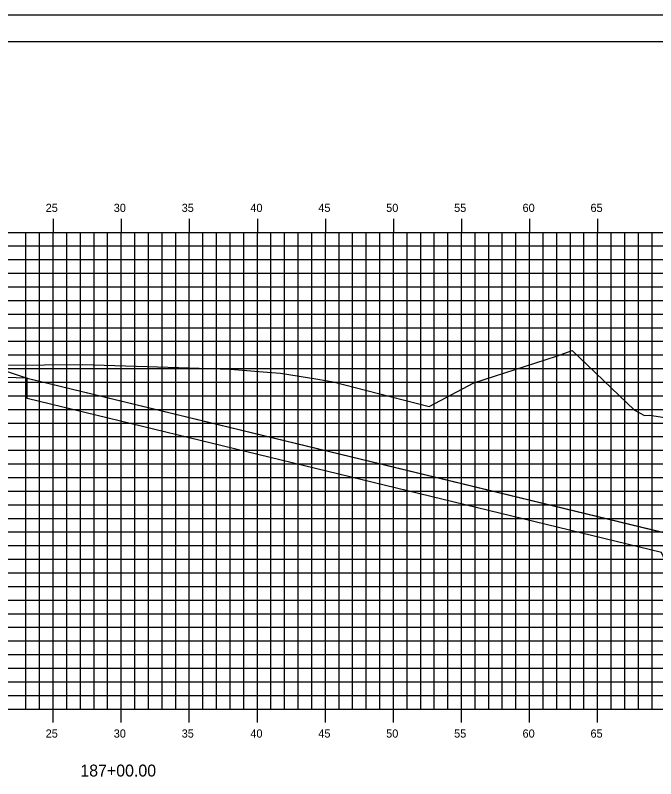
# Model space of a CAD drawing. Extents: x 850598 to 870284, y 366541 to 366651.
# Drawn here: x 860873.9 to 860921, y 366595.1 to 366651.2 of the extents above; entities that cross this region are included whole.
import ezdxf

# ---------------------------------------------------------------- set-up
doc = ezdxf.new("R2010")
doc.units = 0
for name, color, linetype in [('BORDER', 7, 'Continuous'), ('D_Drainage_RipRap', 7, 'Continuous'), ('D_Roadway_Centerline', 7, 'Continuous'), ('D_Roadway_SlopeLines', 7, 'Continuous'), ('D_Roadway_SubGrade', 7, 'Continuous'), ('H_V ANNOTATION', 7, 'Continuous'), ('MAJOR', 7, 'Continuous'), ('MINOR', 7, 'Continuous'), ('PLOT BOUNDARY', 7, 'Continuous'), ('S_Roadway_Centerline', 7, 'Continuous')]:
    doc.layers.add(name, color=color, linetype=linetype)

msp = doc.modelspace()

# ---------------------------------------------------------------- linework, layer by layer
at = {"layer": 'BORDER'}
msp.add_line((860966.698, 366649.225), (860806.698, 366649.225), dxfattribs=at)
at = {"layer": 'D_Drainage_RipRap'}
msp.add_lwpolyline([(860921.405, 366613.225), (860936.317, 366609.614), (860946.179, 366607.225), (860943.179, 366604.225), (860940.179, 366604.225), (860937.179, 366606.164), (860922.267, 366609.775), (860921.405, 366611.725), (860874.777, 366623.018), (860874.777, 366624.518)], close=True, dxfattribs=at)
at = {"layer": 'D_Roadway_Centerline'}
msp.add_lwpolyline([(860821.235, 366624.395), (860822.235, 366624.354), (860823.235, 366624.182), (860824.235, 366623.879), (860825.235, 366623.445), (860826.698, 366622.713), (860830.5, 366623.98), (860836.698, 366626.046), (860840.698, 366626.286), (860851.698, 366626.616), (860862.698, 366626.88), (860866.698, 366626.656), (860868.698, 366626.544), (860874.777, 366624.518), (860921.405, 366613.225), (860936.317, 366609.614), (860946.179, 366607.225), (860950.179, 366607.225)], dxfattribs=at)
at = {"layer": 'D_Roadway_SlopeLines'}
msp.add_lwpolyline([(860874.777, 366624.518), (860946.179, 366607.225), (860946.179, 366607.225)], dxfattribs=at)
at = {"layer": 'D_Roadway_SubGrade'}
msp.add_lwpolyline([(860862.698, 366626.38), (860863.698, 366626.324), (860863.698, 366626.574), (860868.698, 366626.294), (860868.698, 366626.544), (860874.777, 366624.518), (860862.698, 366624.88)], close=True, dxfattribs=at)
at = {"layer": 'MAJOR'}
for p, q in [((860876.698, 366636.227), (860876.698, 366635.225)), ((860876.698, 366636.227), (860876.698, 366635.225)), ((860881.698, 366636.227), (860881.698, 366635.225)), ((860881.698, 366636.227), (860881.698, 366635.225)), ((860886.698, 366636.227), (860886.698, 366635.225)), ((860886.698, 366636.227), (860886.698, 366635.225)), ((860891.698, 366636.227), (860891.698, 366635.225)), ((860891.698, 366636.227), (860891.698, 366635.225)), ((860896.698, 366636.227), (860896.698, 366635.225)), ((860896.698, 366636.227), (860896.698, 366635.225)), ((860901.698, 366636.227), (860901.698, 366635.225)), ((860901.698, 366636.227), (860901.698, 366635.225)), ((860906.698, 366636.227), (860906.698, 366635.225)), ((860906.698, 366636.227), (860906.698, 366635.225)), ((860911.698, 366636.227), (860911.698, 366635.225)), ((860911.698, 366636.227), (860911.698, 366635.225)), ((860916.698, 366636.227), (860916.698, 366635.225)), ((860916.698, 366636.227), (860916.698, 366635.225)), ((860811.698, 366635.225), (860951.698, 366635.225)), ((860811.698, 366635.225), (860951.698, 366635.225)), ((860811.698, 366635.225), (860951.698, 366635.225)), ((860811.698, 366635.225), (860951.698, 366635.225)), ((860876.698, 366600.225), (860876.698, 366635.225)), ((860876.698, 366600.225), (860876.698, 366635.225)), ((860881.698, 366600.225), (860881.698, 366635.225)), ((860881.698, 366600.225), (860881.698, 366635.225)), ((860886.698, 366600.225), (860886.698, 366635.225)), ((860886.698, 366600.225), (860886.698, 366635.225)), ((860891.698, 366600.225), (860891.698, 366635.225)), ((860891.698, 366600.225), (860891.698, 366635.225)), ((860896.698, 366600.225), (860896.698, 366635.225)), ((860896.698, 366600.225), (860896.698, 366635.225)), ((860901.698, 366600.225), (860901.698, 366635.225)), ((860901.698, 366600.225), (860901.698, 366635.225)), ((860906.698, 366600.225), (860906.698, 366635.225)), ((860906.698, 366600.225), (860906.698, 366635.225)), ((860911.698, 366600.225), (860911.698, 366635.225)), ((860911.698, 366600.225), (860911.698, 366635.225)), ((860916.698, 366600.225), (860916.698, 366635.225)), ((860916.698, 366600.225), (860916.698, 366635.225)), ((860811.698, 366630.225), (860951.698, 366630.225)), ((860811.698, 366630.225), (860951.698, 366630.225)), ((860811.698, 366625.225), (860951.698, 366625.225)), ((860811.698, 366625.225), (860951.698, 366625.225)), ((860811.698, 366620.225), (860951.698, 366620.225)), ((860811.698, 366620.225), (860951.698, 366620.225)), ((860811.698, 366615.225), (860951.698, 366615.225)), ((860811.698, 366615.225), (860951.698, 366615.225)), ((860811.698, 366610.225), (860951.698, 366610.225)), ((860811.698, 366610.225), (860951.698, 366610.225)), ((860811.698, 366605.225), (860951.698, 366605.225)), ((860811.698, 366605.225), (860951.698, 366605.225)), ((860811.698, 366600.225), (860951.698, 366600.225)), ((860811.698, 366600.225), (860951.698, 366600.225)), ((860811.698, 366600.225), (860951.698, 366600.225)), ((860811.698, 366600.225), (860951.698, 366600.225)), ((860876.698, 366599.223), (860876.698, 366600.225)), ((860876.698, 366599.223), (860876.698, 366600.225)), ((860881.698, 366599.223), (860881.698, 366600.225)), ((860881.698, 366599.223), (860881.698, 366600.225)), ((860886.698, 366599.223), (860886.698, 366600.225)), ((860886.698, 366599.223), (860886.698, 366600.225)), ((860891.698, 366599.223), (860891.698, 366600.225)), ((860891.698, 366599.223), (860891.698, 366600.225)), ((860896.698, 366599.223), (860896.698, 366600.225)), ((860896.698, 366599.223), (860896.698, 366600.225)), ((860901.698, 366599.223), (860901.698, 366600.225)), ((860901.698, 366599.223), (860901.698, 366600.225)), ((860906.698, 366599.223), (860906.698, 366600.225)), ((860906.698, 366599.223), (860906.698, 366600.225)), ((860911.698, 366599.223), (860911.698, 366600.225)), ((860911.698, 366599.223), (860911.698, 366600.225)), ((860916.698, 366599.223), (860916.698, 366600.225)), ((860916.698, 366599.223), (860916.698, 366600.225))]:
    msp.add_line(p, q, dxfattribs=at)
at = {"layer": 'MINOR'}
for p, q in [((860874.698, 366600.225), (860874.698, 366635.225)), ((860874.698, 366600.225), (860874.698, 366635.225)), ((860875.698, 366600.225), (860875.698, 366635.225)), ((860875.698, 366600.225), (860875.698, 366635.225)), ((860877.698, 366600.225), (860877.698, 366635.225)), ((860877.698, 366600.225), (860877.698, 366635.225)), ((860878.698, 366600.225), (860878.698, 366635.225)), ((860878.698, 366600.225), (860878.698, 366635.225)), ((860879.698, 366600.225), (860879.698, 366635.225)), ((860879.698, 366600.225), (860879.698, 366635.225)), ((860880.698, 366600.225), (860880.698, 366635.225)), ((860880.698, 366600.225), (860880.698, 366635.225)), ((860882.698, 366600.225), (860882.698, 366635.225)), ((860882.698, 366600.225), (860882.698, 366635.225)), ((860883.698, 366600.225), (860883.698, 366635.225)), ((860883.698, 366600.225), (860883.698, 366635.225)), ((860884.698, 366600.225), (860884.698, 366635.225)), ((860884.698, 366600.225), (860884.698, 366635.225)), ((860885.698, 366600.225), (860885.698, 366635.225)), ((860885.698, 366600.225), (860885.698, 366635.225)), ((860887.698, 366600.225), (860887.698, 366635.225)), ((860887.698, 366600.225), (860887.698, 366635.225)), ((860888.698, 366600.225), (860888.698, 366635.225)), ((860888.698, 366600.225), (860888.698, 366635.225)), ((860889.698, 366600.225), (860889.698, 366635.225)), ((860889.698, 366600.225), (860889.698, 366635.225)), ((860890.698, 366600.225), (860890.698, 366635.225)), ((860890.698, 366600.225), (860890.698, 366635.225)), ((860892.698, 366600.225), (860892.698, 366635.225)), ((860892.698, 366600.225), (860892.698, 366635.225)), ((860893.698, 366600.225), (860893.698, 366635.225)), ((860893.698, 366600.225), (860893.698, 366635.225)), ((860894.698, 366600.225), (860894.698, 366635.225)), ((860894.698, 366600.225), (860894.698, 366635.225)), ((860895.698, 366600.225), (860895.698, 366635.225)), ((860895.698, 366600.225), (860895.698, 366635.225)), ((860897.698, 366600.225), (860897.698, 366635.225)), ((860897.698, 366600.225), (860897.698, 366635.225)), ((860898.698, 366600.225), (860898.698, 366635.225)), ((860898.698, 366600.225), (860898.698, 366635.225)), ((860899.698, 366600.225), (860899.698, 366635.225)), ((860899.698, 366600.225), (860899.698, 366635.225)), ((860900.698, 366600.225), (860900.698, 366635.225)), ((860900.698, 366600.225), (860900.698, 366635.225)), ((860902.698, 366600.225), (860902.698, 366635.225)), ((860902.698, 366600.225), (860902.698, 366635.225)), ((860903.698, 366600.225), (860903.698, 366635.225)), ((860903.698, 366600.225), (860903.698, 366635.225)), ((860904.698, 366600.225), (860904.698, 366635.225)), ((860904.698, 366600.225), (860904.698, 366635.225)), ((860905.698, 366600.225), (860905.698, 366635.225)), ((860905.698, 366600.225), (860905.698, 366635.225)), ((860907.698, 366600.225), (860907.698, 366635.225)), ((860907.698, 366600.225), (860907.698, 366635.225)), ((860908.698, 366600.225), (860908.698, 366635.225)), ((860908.698, 366600.225), (860908.698, 366635.225)), ((860909.698, 366600.225), (860909.698, 366635.225)), ((860909.698, 366600.225), (860909.698, 366635.225)), ((860910.698, 366600.225), (860910.698, 366635.225)), ((860910.698, 366600.225), (860910.698, 366635.225)), ((860912.698, 366600.225), (860912.698, 366635.225)), ((860912.698, 366600.225), (860912.698, 366635.225)), ((860913.698, 366600.225), (860913.698, 366635.225)), ((860913.698, 366600.225), (860913.698, 366635.225)), ((860914.698, 366600.225), (860914.698, 366635.225)), ((860914.698, 366600.225), (860914.698, 366635.225)), ((860915.698, 366600.225), (860915.698, 366635.225)), ((860915.698, 366600.225), (860915.698, 366635.225)), ((860917.698, 366600.225), (860917.698, 366635.225)), ((860917.698, 366600.225), (860917.698, 366635.225)), ((860918.698, 366600.225), (860918.698, 366635.225)), ((860918.698, 366600.225), (860918.698, 366635.225)), ((860919.698, 366600.225), (860919.698, 366635.225)), ((860919.698, 366600.225), (860919.698, 366635.225)), ((860920.698, 366600.225), (860920.698, 366635.225)), ((860920.698, 366600.225), (860920.698, 366635.225)), ((860811.698, 366634.225), (860951.698, 366634.225)), ((860811.698, 366634.225), (860951.698, 366634.225)), ((860811.698, 366633.225), (860951.698, 366633.225)), ((860811.698, 366633.225), (860951.698, 366633.225)), ((860811.698, 366632.225), (860951.698, 366632.225)), ((860811.698, 366632.225), (860951.698, 366632.225)), ((860811.698, 366631.225), (860951.698, 366631.225)), ((860811.698, 366631.225), (860951.698, 366631.225)), ((860811.698, 366629.225), (860951.698, 366629.225)), ((860811.698, 366629.225), (860951.698, 366629.225)), ((860811.698, 366628.225), (860951.698, 366628.225)), ((860811.698, 366628.225), (860951.698, 366628.225)), ((860811.698, 366627.225), (860951.698, 366627.225)), ((860811.698, 366627.225), (860951.698, 366627.225)), ((860811.698, 366626.225), (860951.698, 366626.225)), ((860811.698, 366626.225), (860951.698, 366626.225)), ((860811.698, 366624.225), (860951.698, 366624.225)), ((860811.698, 366624.225), (860951.698, 366624.225)), ((860811.698, 366623.225), (860951.698, 366623.225)), ((860811.698, 366623.225), (860951.698, 366623.225)), ((860811.698, 366622.225), (860951.698, 366622.225)), ((860811.698, 366622.225), (860951.698, 366622.225)), ((860811.698, 366621.225), (860951.698, 366621.225)), ((860811.698, 366621.225), (860951.698, 366621.225)), ((860811.698, 366619.225), (860951.698, 366619.225)), ((860811.698, 366619.225), (860951.698, 366619.225)), ((860811.698, 366618.225), (860951.698, 366618.225)), ((860811.698, 366618.225), (860951.698, 366618.225)), ((860811.698, 366617.225), (860951.698, 366617.225)), ((860811.698, 366617.225), (860951.698, 366617.225)), ((860811.698, 366616.225), (860951.698, 366616.225)), ((860811.698, 366616.225), (860951.698, 366616.225)), ((860811.698, 366614.225), (860951.698, 366614.225)), ((860811.698, 366614.225), (860951.698, 366614.225)), ((860811.698, 366613.225), (860951.698, 366613.225)), ((860811.698, 366613.225), (860951.698, 366613.225)), ((860811.698, 366612.225), (860951.698, 366612.225)), ((860811.698, 366612.225), (860951.698, 366612.225)), ((860811.698, 366611.225), (860951.698, 366611.225)), ((860811.698, 366611.225), (860951.698, 366611.225)), ((860811.698, 366609.225), (860951.698, 366609.225)), ((860811.698, 366609.225), (860951.698, 366609.225)), ((860811.698, 366608.225), (860951.698, 366608.225)), ((860811.698, 366608.225), (860951.698, 366608.225)), ((860811.698, 366607.225), (860951.698, 366607.225)), ((860811.698, 366607.225), (860951.698, 366607.225)), ((860811.698, 366606.225), (860951.698, 366606.225)), ((860811.698, 366606.225), (860951.698, 366606.225)), ((860811.698, 366604.225), (860951.698, 366604.225)), ((860811.698, 366604.225), (860951.698, 366604.225)), ((860811.698, 366603.225), (860951.698, 366603.225)), ((860811.698, 366603.225), (860951.698, 366603.225)), ((860811.698, 366602.225), (860951.698, 366602.225)), ((860811.698, 366602.225), (860951.698, 366602.225)), ((860811.698, 366601.225), (860951.698, 366601.225)), ((860811.698, 366601.225), (860951.698, 366601.225))]:
    msp.add_line(p, q, dxfattribs=at)
at = {"layer": 'PLOT BOUNDARY'}
msp.add_lwpolyline([(860798.605, 366541.166), (860968.605, 366541.166), (860968.605, 366651.166), (860798.605, 366651.166)], close=True, dxfattribs=at)
at = {"layer": 'S_Roadway_Centerline'}
msp.add_lwpolyline([(860873.273, 366625.468), (860878.862, 366625.514), (860883.607, 366625.382), (860889.715, 366625.178), (860891.799, 366625.012), (860893.409, 366624.877), (860896.147, 366624.437), (860897.277, 366624.259), (860899.754, 366623.623), (860904.315, 366622.428), (860907.603, 366624.186), (860913.67, 366626.131), (860914.83, 366626.561), (860919.4, 366622.17), (860920.139, 366621.787), (860920.518, 366621.81), (860929.783, 366620.38), (860932.874, 366614.766), (860938.428, 366607.799), (860940.611, 366608.943), (860941.074, 366610.88), (860949.964, 366607.338), (860951.698, 366606.427)], dxfattribs=at)

# ---------------------------------------------------------------- texts
at = {"layer": 'H_V ANNOTATION'}
for s, height, p in [('25', 0.6, (860876.144, 366636.725)), ('30', 0.6, (860881.147, 366636.725)), ('35', 0.6, (860886.139, 366636.725)), ('40', 0.6, (860891.184, 366636.725)), ('45', 0.6, (860896.176, 366636.725)), ('50', 0.6, (860901.163, 366636.725)), ('55', 0.6, (860906.155, 366636.725)), ('60', 0.6, (860911.184, 366636.725)), ('65', 0.6, (860916.176, 366636.725)), ('25', 0.6, (860876.144, 366598.125)), ('30', 0.6, (860881.147, 366598.125)), ('35', 0.6, (860886.139, 366598.125)), ('40', 0.6, (860891.184, 366598.125)), ('45', 0.6, (860896.176, 366598.125)), ('50', 0.6, (860901.163, 366598.125)), ('55', 0.6, (860906.155, 366598.125)), ('60', 0.6, (860911.184, 366598.125)), ('65', 0.6, (860916.176, 366598.125)), ('187+00.00', 0.875, (860878.694, 366595.268))]:
    msp.add_text(s, height=height, dxfattribs=at).set_placement(p)
at = {"layer": 'S_Roadway_Centerline'}
for s, p in [('C', (860878.857, 366625.514)), ('L', (860878.862, 366625.507))]:
    msp.add_text(s, height=0.0146, dxfattribs=at).set_placement(p)

doc.saveas('drawing.dxf')
